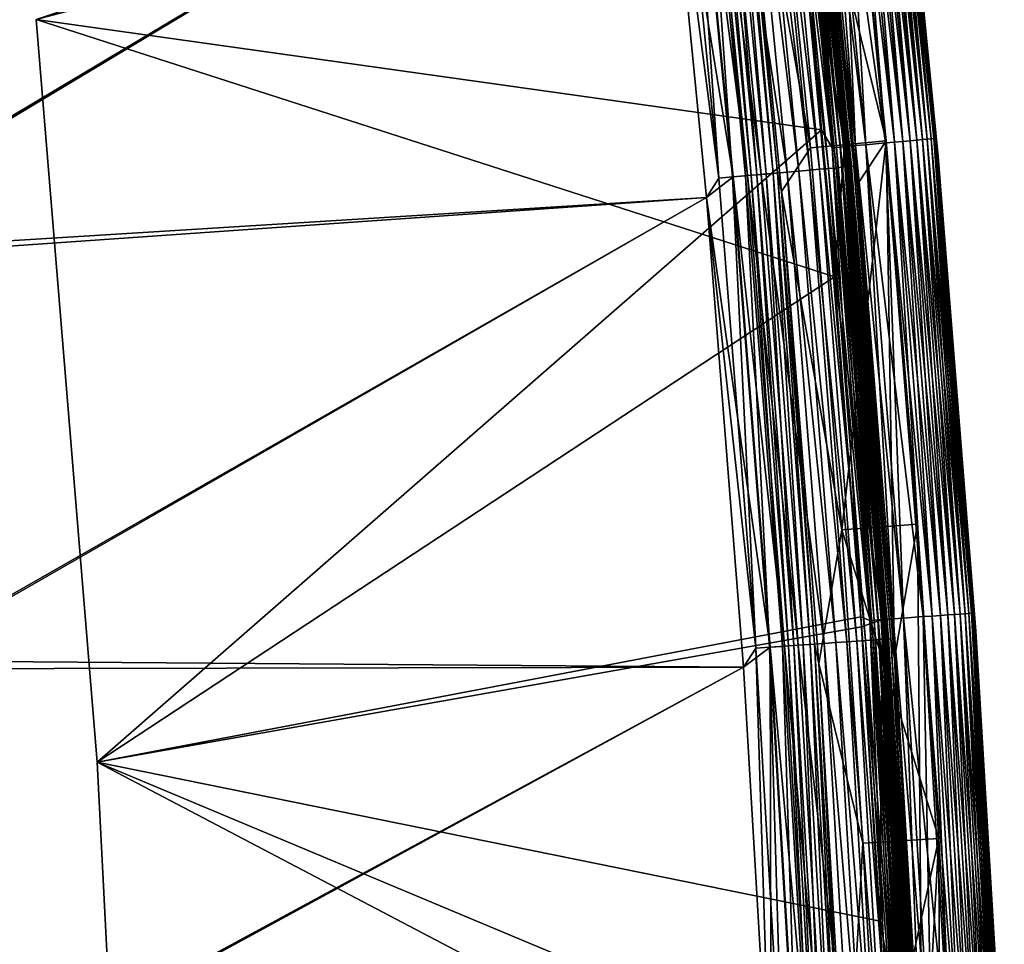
# Model space of a CAD drawing. Header units: metres. Extents: x -1 to 1402, y -1402 to 1.
# Tile 357 of 436: x 1362 to 1401, y -378 to -341. Entities that reach past the tile are written whole.
import ezdxf

# ---------------------------------------------------------------- set-up
doc = ezdxf.new("R2010")
doc.units = ezdxf.units.M

msp = doc.modelspace()

# ---------------------------------------------------------------- linework, layer by layer
at = {"layer": 'None'}
for points in [[(1395.133179, -346.355713, -80.342545), (1393.283325, -327.682281, -80.342545), (1392.869019, -327.7276, -80.193909)], [(1394.71814, -346.393005, -619.806091), (1392.869019, -327.7276, -619.806091), (1393.283325, -327.682281, -619.657471)], [(1395.908325, -346.286102, -80.758751), (1394.057007, -327.597595, -80.758751), (1393.283325, -327.682281, -80.342545)], [(1395.133179, -346.355713, -619.657471), (1393.283325, -327.682281, -619.657471), (1394.057007, -327.597595, -619.241272)], [(1395.908325, -346.286102, -80.758751), (1393.283325, -327.682281, -80.342545), (1395.133179, -346.355713, -80.342545)], [(1394.71814, -346.393005, -619.806091), (1393.283325, -327.682281, -619.657471), (1395.133179, -346.355713, -619.657471)], [(1396.261475, -346.254364, -81.021721), (1394.409424, -327.559021, -81.021721), (1394.057007, -327.597595, -80.758751)], [(1394.057007, -327.597595, -619.241272), (1394.409424, -327.559021, -618.978271), (1395.908325, -346.286102, -619.241272)], [(1396.261475, -346.254364, -81.021721), (1394.057007, -327.597595, -80.758751), (1395.908325, -346.286102, -80.758751)], [(1395.133179, -346.355713, -619.657471), (1394.057007, -327.597595, -619.241272), (1395.908325, -346.286102, -619.241272)], [(1396.587158, -346.225098, -81.318016), (1394.734497, -327.523438, -81.318016), (1394.409424, -327.559021, -81.021721)], [(1394.409424, -327.559021, -618.978271), (1394.734497, -327.523438, -618.682007), (1396.261475, -346.254364, -618.978271)], [(1396.587158, -346.225098, -81.318016), (1394.409424, -327.559021, -81.021721), (1396.261475, -346.254364, -81.021721)], [(1394.409424, -327.559021, -618.978271), (1396.261475, -346.254364, -618.978271), (1395.908325, -346.286102, -619.241272)], [(1396.882324, -346.198608, -81.645058), (1395.029053, -327.491211, -81.645058), (1394.734497, -327.523438, -81.318016)], [(1394.734497, -327.523438, -618.682007), (1395.029053, -327.491211, -618.354919), (1396.587158, -346.225098, -618.682007)], [(1396.882324, -346.198608, -81.645058), (1394.734497, -327.523438, -81.318016), (1396.587158, -346.225098, -81.318016)], [(1394.734497, -327.523438, -618.682007), (1396.587158, -346.225098, -618.682007), (1396.261475, -346.254364, -618.978271)], [(1397.144165, -346.175079, -81.999626), (1395.290527, -327.462616, -81.999626), (1395.029053, -327.491211, -81.645058)], [(1395.029053, -327.491211, -618.354919), (1395.290527, -327.462616, -618.000366), (1396.882324, -346.198608, -618.354919)], [(1397.144165, -346.175079, -81.999626), (1395.029053, -327.491211, -81.645058), (1396.882324, -346.198608, -81.645058)], [(1395.029053, -327.491211, -618.354919), (1396.882324, -346.198608, -618.354919), (1396.587158, -346.225098, -618.682007)], [(1397.370483, -346.154755, -82.378365), (1395.516357, -327.437897, -82.378365), (1395.290527, -327.462616, -81.999626)], [(1397.144165, -346.175079, -618.000366), (1395.290527, -327.462616, -618.000366), (1395.516357, -327.437897, -617.621643)], [(1397.370483, -346.154755, -82.378365), (1395.290527, -327.462616, -81.999626), (1397.144165, -346.175079, -81.999626)], [(1395.290527, -327.462616, -618.000366), (1397.144165, -346.175079, -618.000366), (1396.882324, -346.198608, -618.354919)], [(1397.558716, -346.137848, -82.777924), (1395.704224, -327.417328, -82.777924), (1395.516357, -327.437897, -82.378365)], [(1395.516357, -327.437897, -617.621643), (1395.704224, -327.417328, -617.222046), (1397.370483, -346.154755, -617.621643)], [(1397.558716, -346.137848, -82.777924), (1395.516357, -327.437897, -82.378365), (1397.370483, -346.154755, -82.378365)], [(1397.370483, -346.154755, -617.621643), (1397.144165, -346.175079, -618.000366), (1395.516357, -327.437897, -617.621643)], [(1397.706787, -346.124542, -83.194672), (1395.851929, -327.401154, -83.194672), (1395.704224, -327.417328, -82.777924)], [(1395.704224, -327.417328, -617.222046), (1395.851929, -327.401154, -616.805359), (1397.558716, -346.137848, -617.222046)], [(1397.706787, -346.124542, -83.194672), (1395.704224, -327.417328, -82.777924), (1397.558716, -346.137848, -82.777924)], [(1395.704224, -327.417328, -617.222046), (1397.558716, -346.137848, -617.222046), (1397.370483, -346.154755, -617.621643)], [(1397.813477, -346.11496, -83.623909), (1395.958496, -327.389496, -83.623909), (1395.851929, -327.401154, -83.194672)], [(1397.706787, -346.124542, -616.805359), (1395.851929, -327.401154, -616.805359), (1395.958496, -327.389496, -616.376099)], [(1397.813477, -346.11496, -83.623909), (1395.851929, -327.401154, -83.194672), (1397.706787, -346.124542, -83.194672)], [(1395.851929, -327.401154, -616.805359), (1397.706787, -346.124542, -616.805359), (1397.558716, -346.137848, -617.222046)], [(1397.878174, -346.109161, -84.060677), (1396.023071, -327.382446, -84.060677), (1395.958496, -327.389496, -83.623909)], [(1395.958496, -327.389496, -616.376099), (1396.023071, -327.382446, -615.939331), (1397.813477, -346.11496, -616.376099)], [(1397.878174, -346.109161, -84.060677), (1395.958496, -327.389496, -83.623909), (1397.813477, -346.11496, -83.623909)], [(1397.813477, -346.11496, -616.376099), (1397.706787, -346.124542, -616.805359), (1395.958496, -327.389496, -616.376099)], [(1396.140747, -328.091644, -84.5), (1396.023071, -327.382446, -84.060677), (1397.878174, -346.109161, -84.060677)], [(1396.023071, -327.382446, -615.939331), (1397.878174, -346.109161, -615.939331), (1397.813477, -346.11496, -616.376099)], [(1396.023071, -327.382446, -615.939331), (1396.140747, -328.091644, -615.5), (1397.878174, -346.109161, -615.939331)], [(1392.123901, -327.809174, -83.66861), (1393.799194, -346.475555, -83.576118), (1391.951904, -327.827972, -83.576118)], [(1392.123901, -327.809174, -616.33136), (1391.951904, -327.827972, -616.423889), (1393.971436, -346.460083, -616.33136)], [(1393.799194, -346.475555, -83.576118), (1393.379517, -345.764252, -83.5), (1391.951904, -327.827972, -83.576118)], [(1393.379517, -345.764252, -83.5), (1391.982544, -331.523071, -83.5), (1391.951904, -327.827972, -83.576118)], [(1391.951904, -327.827972, -616.423889), (1393.799194, -346.475555, -616.423889), (1393.971436, -346.460083, -616.33136)], [(1391.951904, -327.827972, -616.423889), (1391.982544, -331.523071, -616.5), (1393.799194, -346.475555, -616.423889)], [(1392.274414, -327.792694, -83.792892), (1393.971436, -346.460083, -83.66861), (1392.123901, -327.809174, -83.66861)], [(1394.122314, -346.446533, -616.207092), (1392.274414, -327.792694, -616.207092), (1392.123901, -327.809174, -616.33136)], [(1392.123901, -327.809174, -83.66861), (1393.971436, -346.460083, -83.66861), (1393.799194, -346.475555, -83.576118)], [(1393.971436, -346.460083, -616.33136), (1394.122314, -346.446533, -616.207092), (1392.123901, -327.809174, -616.33136)], [(1394.290649, -346.431396, -80.086723), (1392.442383, -327.774292, -80.086723), (1392.188232, -333.489655, -80)], [(1394.290649, -346.431396, -619.913269), (1392.188232, -333.489655, -620), (1392.442383, -327.774292, -619.913269)], [(1392.397949, -327.779175, -83.944359), (1394.122314, -346.446533, -83.792892), (1392.274414, -327.792694, -83.792892)], [(1394.246094, -346.435394, -616.055664), (1392.397949, -327.779175, -616.055664), (1392.274414, -327.792694, -616.207092)], [(1392.274414, -327.792694, -83.792892), (1394.122314, -346.446533, -83.792892), (1393.971436, -346.460083, -83.66861)], [(1394.122314, -346.446533, -616.207092), (1394.246094, -346.435394, -616.055664), (1392.274414, -327.792694, -616.207092)], [(1392.397949, -327.779175, -83.944359), (1392.489868, -327.769104, -84.117317), (1394.246094, -346.435394, -83.944359)], [(1392.489868, -327.769104, -615.88269), (1392.397949, -327.779175, -616.055664), (1394.338257, -346.427124, -615.88269)], [(1392.397949, -327.779175, -83.944359), (1394.246094, -346.435394, -83.944359), (1394.122314, -346.446533, -83.792892)], [(1392.397949, -327.779175, -616.055664), (1394.246094, -346.435394, -616.055664), (1394.338257, -346.427124, -615.88269)], [(1394.71814, -346.393005, -80.193909), (1392.869019, -327.7276, -80.193909), (1392.442383, -327.774292, -80.086723)], [(1392.869019, -327.7276, -619.806091), (1394.290649, -346.431396, -619.913269), (1392.442383, -327.774292, -619.913269)], [(1394.71814, -346.393005, -80.193909), (1392.442383, -327.774292, -80.086723), (1394.290649, -346.431396, -80.086723)], [(1392.489868, -327.769104, -84.117317), (1392.546387, -327.762909, -84.305313), (1394.338257, -346.427124, -84.117317)], [(1394.394775, -346.422028, -615.694702), (1392.546387, -327.762909, -615.694702), (1392.489868, -327.769104, -615.88269)], [(1392.489868, -327.769104, -84.117317), (1394.338257, -346.427124, -84.117317), (1394.246094, -346.435394, -83.944359)], [(1394.338257, -346.427124, -615.88269), (1394.394775, -346.422028, -615.694702), (1392.489868, -327.769104, -615.88269)], [(1392.546387, -327.762909, -84.305313), (1392.661255, -328.469849, -84.5), (1394.394775, -346.422028, -84.305313)], [(1392.546387, -327.762909, -84.305313), (1394.394775, -346.422028, -84.305313), (1394.338257, -346.427124, -84.117317)], [(1394.394775, -346.422028, -615.694702), (1392.661255, -328.469849, -615.5), (1392.546387, -327.762909, -615.694702)], [(1395.133179, -346.355713, -80.342545), (1392.869019, -327.7276, -80.193909), (1394.71814, -346.393005, -80.193909)], [(1394.290649, -346.431396, -619.913269), (1392.869019, -327.7276, -619.806091), (1394.71814, -346.393005, -619.806091)], [(1392.661255, -328.469849, -84.5), (1394.506714, -347.136078, -84.5), (1394.394775, -346.422028, -84.305313)], [(1394.506714, -347.136078, -84.5), (1392.661255, -328.469849, -84.5), (1394.506714, -347.136078, -615.5)], [(1394.506714, -347.136078, -615.5), (1392.661255, -328.469849, -84.5), (1392.661255, -328.469849, -615.5)], [(1394.506714, -347.136078, -615.5), (1392.661255, -328.469849, -615.5), (1394.394775, -346.422028, -615.694702)], [(1397.99292, -346.825562, -84.5), (1396.140747, -328.091644, -84.5), (1397.878174, -346.109161, -84.060677)], [(1397.99292, -346.825562, -615.5), (1396.140747, -328.091644, -615.5), (1397.99292, -346.825562, -84.5)], [(1397.99292, -346.825562, -84.5), (1396.140747, -328.091644, -615.5), (1396.140747, -328.091644, -84.5)], [(1396.140747, -328.091644, -615.5), (1397.99292, -346.825562, -615.5), (1397.878174, -346.109161, -615.939331)], [(1393.379517, -345.764252, -83.5), (1362.331787, -341.401398, -83.5), (1391.982544, -331.523071, -83.5)], [(1393.379517, -345.764252, -616.5), (1391.982544, -331.523071, -616.5), (1362.331787, -341.401398, -616.5)], [(1391.982544, -331.523071, -616.5), (1393.379517, -345.764252, -616.5), (1393.799194, -346.475555, -616.423889)], [(1393.88916, -351.585236, -80), (1392.188232, -333.489655, -80), (1362.331787, -341.401398, -80)], [(1393.88916, -351.585236, -620), (1362.331787, -341.401398, -620), (1392.188232, -333.489655, -620)], [(1394.290649, -346.431396, -80.086723), (1392.188232, -333.489655, -80), (1393.88916, -351.585236, -80)], [(1393.88916, -351.585236, -620), (1392.188232, -333.489655, -620), (1394.290649, -346.431396, -619.913269)], [(1364.752319, -370.769073, -83.5), (1362.331787, -341.401398, -83.5), (1393.379517, -345.764252, -83.5)], [(1393.88916, -351.585236, -80), (1362.331787, -341.401398, -80), (1364.752319, -370.769073, -80)], [(1364.752319, -370.769073, -620), (1362.331787, -341.401398, -620), (1393.88916, -351.585236, -620)], [(1364.752319, -370.769073, -616.5), (1393.379517, -345.764252, -616.5), (1362.331787, -341.401398, -616.5)], [(1362.331787, -341.401398, -83.5), (1364.752319, -370.769073, -83.5), (1362.331787, -341.401398, -80)], [(1364.752319, -370.769073, -83.5), (1364.752319, -370.769073, -80), (1362.331787, -341.401398, -80)], [(1362.331787, -341.401398, -620), (1364.752319, -370.769073, -620), (1362.331787, -341.401398, -616.5)], [(1364.752319, -370.769073, -620), (1364.752319, -370.769073, -616.5), (1362.331787, -341.401398, -616.5)], [(1394.930054, -365.021973, -83.5), (1364.752319, -370.769073, -83.5), (1393.379517, -345.764252, -83.5)], [(1364.752319, -370.769073, -616.5), (1394.930054, -365.021973, -616.5), (1393.379517, -345.764252, -616.5)], [(1394.930054, -365.021973, -83.5), (1393.379517, -345.764252, -83.5), (1393.799194, -346.475555, -83.576118)], [(1393.799194, -346.475555, -616.423889), (1393.379517, -345.764252, -616.5), (1395.285034, -365.162109, -616.423889)], [(1393.379517, -345.764252, -616.5), (1394.930054, -365.021973, -616.5), (1395.285034, -365.162109, -616.423889)], [(1396.621094, -365.068237, -80.342545), (1395.133179, -346.355713, -80.342545), (1394.71814, -346.393005, -80.193909)], [(1396.205444, -365.097443, -619.806091), (1394.71814, -346.393005, -619.806091), (1395.133179, -346.355713, -619.657471)], [(1397.397461, -365.013672, -80.758751), (1395.908325, -346.286102, -80.758751), (1395.133179, -346.355713, -80.342545)], [(1396.621094, -365.068237, -619.657471), (1395.133179, -346.355713, -619.657471), (1395.908325, -346.286102, -619.241272)], [(1397.397461, -365.013672, -80.758751), (1395.133179, -346.355713, -80.342545), (1396.621094, -365.068237, -80.342545)], [(1396.205444, -365.097443, -619.806091), (1395.133179, -346.355713, -619.657471), (1396.621094, -365.068237, -619.657471)], [(1397.751221, -364.988831, -81.021721), (1396.261475, -346.254364, -81.021721), (1395.908325, -346.286102, -80.758751)], [(1395.908325, -346.286102, -619.241272), (1396.261475, -346.254364, -618.978271), (1397.397461, -365.013672, -619.241272)], [(1397.751221, -364.988831, -81.021721), (1395.908325, -346.286102, -80.758751), (1397.397461, -365.013672, -80.758751)], [(1396.621094, -365.068237, -619.657471), (1395.908325, -346.286102, -619.241272), (1397.397461, -365.013672, -619.241272)], [(1398.077393, -364.965881, -81.318016), (1396.587158, -346.225098, -81.318016), (1396.261475, -346.254364, -81.021721)], [(1396.261475, -346.254364, -618.978271), (1396.587158, -346.225098, -618.682007), (1397.751221, -364.988831, -618.978271)], [(1398.077393, -364.965881, -81.318016), (1396.261475, -346.254364, -81.021721), (1397.751221, -364.988831, -81.021721)], [(1396.261475, -346.254364, -618.978271), (1397.751221, -364.988831, -618.978271), (1397.397461, -365.013672, -619.241272)], [(1398.372925, -364.945129, -81.645058), (1396.882324, -346.198608, -81.645058), (1396.587158, -346.225098, -81.318016)], [(1396.587158, -346.225098, -618.682007), (1396.882324, -346.198608, -618.354919), (1398.077393, -364.965881, -618.682007)], [(1398.372925, -364.945129, -81.645058), (1396.587158, -346.225098, -81.318016), (1398.077393, -364.965881, -81.318016)], [(1396.587158, -346.225098, -618.682007), (1398.077393, -364.965881, -618.682007), (1397.751221, -364.988831, -618.978271)], [(1398.635254, -364.926697, -81.999626), (1397.144165, -346.175079, -81.999626), (1396.882324, -346.198608, -81.645058)], [(1396.882324, -346.198608, -618.354919), (1397.144165, -346.175079, -618.000366), (1398.372925, -364.945129, -618.354919)], [(1398.635254, -364.926697, -81.999626), (1396.882324, -346.198608, -81.645058), (1398.372925, -364.945129, -81.645058)], [(1396.882324, -346.198608, -618.354919), (1398.372925, -364.945129, -618.354919), (1398.077393, -364.965881, -618.682007)], [(1398.861938, -364.910767, -82.378365), (1397.370483, -346.154755, -82.378365), (1397.144165, -346.175079, -81.999626)], [(1398.635254, -364.926697, -618.000366), (1397.144165, -346.175079, -618.000366), (1397.370483, -346.154755, -617.621643)], [(1398.861938, -364.910767, -82.378365), (1397.144165, -346.175079, -81.999626), (1398.635254, -364.926697, -81.999626)], [(1397.144165, -346.175079, -618.000366), (1398.635254, -364.926697, -618.000366), (1398.372925, -364.945129, -618.354919)], [(1399.050415, -364.897522, -82.777924), (1397.558716, -346.137848, -82.777924), (1397.370483, -346.154755, -82.378365)], [(1397.370483, -346.154755, -617.621643), (1397.558716, -346.137848, -617.222046), (1398.861938, -364.910767, -617.621643)], [(1399.050415, -364.897522, -82.777924), (1397.370483, -346.154755, -82.378365), (1398.861938, -364.910767, -82.378365)], [(1398.861938, -364.910767, -617.621643), (1398.635254, -364.926697, -618.000366), (1397.370483, -346.154755, -617.621643)], [(1399.19873, -364.887085, -83.194672), (1397.706787, -346.124542, -83.194672), (1397.558716, -346.137848, -82.777924)], [(1397.558716, -346.137848, -617.222046), (1397.706787, -346.124542, -616.805359), (1399.050415, -364.897522, -617.222046)], [(1399.19873, -364.887085, -83.194672), (1397.558716, -346.137848, -82.777924), (1399.050415, -364.897522, -82.777924)], [(1397.558716, -346.137848, -617.222046), (1399.050415, -364.897522, -617.222046), (1398.861938, -364.910767, -617.621643)], [(1399.305664, -364.879578, -83.623909), (1397.813477, -346.11496, -83.623909), (1397.706787, -346.124542, -83.194672)], [(1399.19873, -364.887085, -616.805359), (1397.706787, -346.124542, -616.805359), (1397.813477, -346.11496, -616.376099)], [(1399.305664, -364.879578, -83.623909), (1397.706787, -346.124542, -83.194672), (1399.19873, -364.887085, -83.194672)], [(1397.706787, -346.124542, -616.805359), (1399.19873, -364.887085, -616.805359), (1399.050415, -364.897522, -617.222046)], [(1399.370361, -364.875031, -84.060677), (1397.878174, -346.109161, -84.060677), (1397.813477, -346.11496, -83.623909)], [(1397.813477, -346.11496, -616.376099), (1397.878174, -346.109161, -615.939331), (1399.305664, -364.879578, -616.376099)], [(1399.370361, -364.875031, -84.060677), (1397.813477, -346.11496, -83.623909), (1399.305664, -364.879578, -83.623909)], [(1399.305664, -364.879578, -616.376099), (1399.19873, -364.887085, -616.805359), (1397.813477, -346.11496, -616.376099)], [(1397.99292, -346.825562, -84.5), (1397.878174, -346.109161, -84.060677), (1399.370361, -364.875031, -84.060677)], [(1397.878174, -346.109161, -615.939331), (1399.370361, -364.875031, -615.939331), (1399.305664, -364.879578, -616.376099)], [(1397.878174, -346.109161, -615.939331), (1397.99292, -346.825562, -615.5), (1399.370361, -364.875031, -615.939331)], [(1393.971436, -346.460083, -83.66861), (1395.285034, -365.162109, -83.576118), (1393.799194, -346.475555, -83.576118)], [(1393.971436, -346.460083, -616.33136), (1393.799194, -346.475555, -616.423889), (1395.457642, -365.149994, -616.33136)], [(1395.285034, -365.162109, -83.576118), (1394.930054, -365.021973, -83.5), (1393.799194, -346.475555, -83.576118)], [(1393.799194, -346.475555, -616.423889), (1395.285034, -365.162109, -616.423889), (1395.457642, -365.149994, -616.33136)], [(1395.777222, -365.127533, -80.086723), (1394.290649, -346.431396, -80.086723), (1393.88916, -351.585236, -80)], [(1395.777222, -365.127533, -619.913269), (1393.88916, -351.585236, -620), (1394.290649, -346.431396, -619.913269)], [(1394.122314, -346.446533, -83.792892), (1395.457642, -365.149994, -83.66861), (1393.971436, -346.460083, -83.66861)], [(1395.608765, -365.139374, -616.207092), (1394.122314, -346.446533, -616.207092), (1393.971436, -346.460083, -616.33136)], [(1393.971436, -346.460083, -83.66861), (1395.457642, -365.149994, -83.66861), (1395.285034, -365.162109, -83.576118)], [(1395.457642, -365.149994, -616.33136), (1395.608765, -365.139374, -616.207092), (1393.971436, -346.460083, -616.33136)], [(1394.246094, -346.435394, -83.944359), (1395.608765, -365.139374, -83.792892), (1394.122314, -346.446533, -83.792892)], [(1395.732666, -365.130646, -616.055664), (1394.246094, -346.435394, -616.055664), (1394.122314, -346.446533, -616.207092)], [(1394.122314, -346.446533, -83.792892), (1395.608765, -365.139374, -83.792892), (1395.457642, -365.149994, -83.66861)], [(1395.608765, -365.139374, -616.207092), (1395.732666, -365.130646, -616.055664), (1394.122314, -346.446533, -616.207092)], [(1394.246094, -346.435394, -83.944359), (1394.338257, -346.427124, -84.117317), (1395.732666, -365.130646, -83.944359)], [(1394.338257, -346.427124, -615.88269), (1394.246094, -346.435394, -616.055664), (1395.824951, -365.124176, -615.88269)], [(1394.246094, -346.435394, -83.944359), (1395.732666, -365.130646, -83.944359), (1395.608765, -365.139374, -83.792892)], [(1394.246094, -346.435394, -616.055664), (1395.732666, -365.130646, -616.055664), (1395.824951, -365.124176, -615.88269)], [(1396.205444, -365.097443, -80.193909), (1394.71814, -346.393005, -80.193909), (1394.290649, -346.431396, -80.086723)], [(1395.777222, -365.127533, -619.913269), (1394.290649, -346.431396, -619.913269), (1394.71814, -346.393005, -619.806091)], [(1396.205444, -365.097443, -80.193909), (1394.290649, -346.431396, -80.086723), (1395.777222, -365.127533, -80.086723)], [(1394.338257, -346.427124, -84.117317), (1394.394775, -346.422028, -84.305313), (1395.824951, -365.124176, -84.117317)], [(1395.881592, -365.120178, -615.694702), (1394.394775, -346.422028, -615.694702), (1394.338257, -346.427124, -615.88269)], [(1394.338257, -346.427124, -84.117317), (1395.824951, -365.124176, -84.117317), (1395.732666, -365.130646, -83.944359)], [(1395.824951, -365.124176, -615.88269), (1395.881592, -365.120178, -615.694702), (1394.338257, -346.427124, -615.88269)], [(1394.394775, -346.422028, -84.305313), (1394.506714, -347.136078, -84.5), (1395.881592, -365.120178, -84.305313)], [(1394.394775, -346.422028, -84.305313), (1395.881592, -365.120178, -84.305313), (1395.824951, -365.124176, -84.117317)], [(1395.881592, -365.120178, -615.694702), (1394.506714, -347.136078, -615.5), (1394.394775, -346.422028, -615.694702)], [(1396.621094, -365.068237, -80.342545), (1394.71814, -346.393005, -80.193909), (1396.205444, -365.097443, -80.193909)], [(1395.777222, -365.127533, -619.913269), (1394.71814, -346.393005, -619.806091), (1396.205444, -365.097443, -619.806091)], [(1394.506714, -347.136078, -84.5), (1395.98938, -365.834625, -84.5), (1395.881592, -365.120178, -84.305313)], [(1395.98938, -365.834625, -84.5), (1394.506714, -347.136078, -84.5), (1395.98938, -365.834625, -615.5)], [(1395.98938, -365.834625, -615.5), (1394.506714, -347.136078, -84.5), (1394.506714, -347.136078, -615.5)], [(1395.98938, -365.834625, -615.5), (1394.506714, -347.136078, -615.5), (1395.881592, -365.120178, -615.694702)], [(1399.480957, -365.591888, -84.5), (1397.99292, -346.825562, -84.5), (1399.370361, -364.875031, -84.060677)], [(1399.480957, -365.591888, -615.5), (1397.99292, -346.825562, -615.5), (1399.480957, -365.591888, -84.5)], [(1399.480957, -365.591888, -84.5), (1397.99292, -346.825562, -615.5), (1397.99292, -346.825562, -84.5)], [(1397.99292, -346.825562, -615.5), (1399.480957, -365.591888, -615.5), (1399.370361, -364.875031, -615.939331)], [(1394.95752, -365.413452, -80), (1393.88916, -351.585236, -80), (1364.752319, -370.769073, -80)], [(1394.95752, -365.413452, -620), (1364.752319, -370.769073, -620), (1393.88916, -351.585236, -620)], [(1395.777222, -365.127533, -80.086723), (1393.88916, -351.585236, -80), (1394.95752, -365.413452, -80)], [(1395.777222, -365.127533, -619.913269), (1394.95752, -365.413452, -620), (1393.88916, -351.585236, -620)], [(1364.752319, -370.769073, -83.5), (1394.930054, -365.021973, -83.5), (1396.073364, -383.88739, -83.5)], [(1396.073364, -383.88739, -616.5), (1394.930054, -365.021973, -616.5), (1364.752319, -370.769073, -616.5)], [(1396.073364, -383.88739, -83.5), (1394.930054, -365.021973, -83.5), (1395.285034, -365.162109, -83.576118)], [(1395.285034, -365.162109, -616.423889), (1394.930054, -365.021973, -616.5), (1396.409424, -383.879913, -616.423889)], [(1394.930054, -365.021973, -616.5), (1396.073364, -383.88739, -616.5), (1396.409424, -383.879913, -616.423889)], [(1398.524292, -383.772552, -80.758751), (1397.397461, -365.013672, -80.758751), (1396.621094, -365.068237, -80.342545)], [(1397.74707, -383.812012, -619.657471), (1396.621094, -365.068237, -619.657471), (1397.397461, -365.013672, -619.241272)], [(1398.878418, -383.754578, -81.021721), (1397.751221, -364.988831, -81.021721), (1397.397461, -365.013672, -80.758751)], [(1397.397461, -365.013672, -619.241272), (1397.751221, -364.988831, -618.978271), (1398.524292, -383.772552, -619.241272)], [(1398.878418, -383.754578, -81.021721), (1397.397461, -365.013672, -80.758751), (1398.524292, -383.772552, -80.758751)], [(1397.74707, -383.812012, -619.657471), (1397.397461, -365.013672, -619.241272), (1398.524292, -383.772552, -619.241272)], [(1399.204956, -383.738007, -81.318016), (1398.077393, -364.965881, -81.318016), (1397.751221, -364.988831, -81.021721)], [(1397.751221, -364.988831, -618.978271), (1398.077393, -364.965881, -618.682007), (1398.878418, -383.754578, -618.978271)], [(1399.204956, -383.738007, -81.318016), (1397.751221, -364.988831, -81.021721), (1398.878418, -383.754578, -81.021721)], [(1397.751221, -364.988831, -618.978271), (1398.878418, -383.754578, -618.978271), (1398.524292, -383.772552, -619.241272)], [(1399.500854, -383.722992, -81.645058), (1398.372925, -364.945129, -81.645058), (1398.077393, -364.965881, -81.318016)], [(1398.077393, -364.965881, -618.682007), (1398.372925, -364.945129, -618.354919), (1399.204956, -383.738007, -618.682007)], [(1399.500854, -383.722992, -81.645058), (1398.077393, -364.965881, -81.318016), (1399.204956, -383.738007, -81.318016)], [(1398.077393, -364.965881, -618.682007), (1399.204956, -383.738007, -618.682007), (1398.878418, -383.754578, -618.978271)], [(1399.76355, -383.709656, -81.999626), (1398.635254, -364.926697, -81.999626), (1398.372925, -364.945129, -81.645058)], [(1398.372925, -364.945129, -618.354919), (1398.635254, -364.926697, -618.000366), (1399.500854, -383.722992, -618.354919)], [(1399.76355, -383.709656, -81.999626), (1398.372925, -364.945129, -81.645058), (1399.500854, -383.722992, -81.645058)], [(1398.372925, -364.945129, -618.354919), (1399.500854, -383.722992, -618.354919), (1399.204956, -383.738007, -618.682007)], [(1399.990479, -383.69812, -82.378365), (1398.861938, -364.910767, -82.378365), (1398.635254, -364.926697, -81.999626)], [(1399.76355, -383.709656, -618.000366), (1398.635254, -364.926697, -618.000366), (1398.861938, -364.910767, -617.621643)], [(1399.990479, -383.69812, -82.378365), (1398.635254, -364.926697, -81.999626), (1399.76355, -383.709656, -81.999626)], [(1398.635254, -364.926697, -618.000366), (1399.76355, -383.709656, -618.000366), (1399.500854, -383.722992, -618.354919)], [(1400.179199, -383.688538, -82.777924), (1399.050415, -364.897522, -82.777924), (1398.861938, -364.910767, -82.378365)], [(1398.861938, -364.910767, -617.621643), (1399.050415, -364.897522, -617.222046), (1399.990479, -383.69812, -617.621643)], [(1400.179199, -383.688538, -82.777924), (1398.861938, -364.910767, -82.378365), (1399.990479, -383.69812, -82.378365)], [(1399.990479, -383.69812, -617.621643), (1399.76355, -383.709656, -618.000366), (1398.861938, -364.910767, -617.621643)], [(1400.327637, -383.681, -83.194672), (1399.19873, -364.887085, -83.194672), (1399.050415, -364.897522, -82.777924)], [(1399.050415, -364.897522, -617.222046), (1399.19873, -364.887085, -616.805359), (1400.179199, -383.688538, -617.222046)], [(1400.327637, -383.681, -83.194672), (1399.050415, -364.897522, -82.777924), (1400.179199, -383.688538, -82.777924)], [(1399.050415, -364.897522, -617.222046), (1400.179199, -383.688538, -617.222046), (1399.990479, -383.69812, -617.621643)], [(1400.434692, -383.675568, -83.623909), (1399.305664, -364.879578, -83.623909), (1399.19873, -364.887085, -83.194672)], [(1400.327637, -383.681, -616.805359), (1399.19873, -364.887085, -616.805359), (1399.305664, -364.879578, -616.376099)], [(1400.434692, -383.675568, -83.623909), (1399.19873, -364.887085, -83.194672), (1400.327637, -383.681, -83.194672)], [(1399.19873, -364.887085, -616.805359), (1400.327637, -383.681, -616.805359), (1400.179199, -383.688538, -617.222046)], [(1400.499512, -383.672302, -84.060677), (1399.370361, -364.875031, -84.060677), (1399.305664, -364.879578, -83.623909)], [(1399.305664, -364.879578, -616.376099), (1399.370361, -364.875031, -615.939331), (1400.434692, -383.675568, -616.376099)], [(1400.499512, -383.672302, -84.060677), (1399.305664, -364.879578, -83.623909), (1400.434692, -383.675568, -83.623909)], [(1400.434692, -383.675568, -616.376099), (1400.327637, -383.681, -616.805359), (1399.305664, -364.879578, -616.376099)], [(1399.480957, -365.591888, -84.5), (1399.370361, -364.875031, -84.060677), (1400.499512, -383.672302, -84.060677)], [(1399.370361, -364.875031, -615.939331), (1400.499512, -383.672302, -615.939331), (1400.434692, -383.675568, -616.376099)], [(1399.370361, -364.875031, -615.939331), (1399.480957, -365.591888, -615.5), (1400.499512, -383.672302, -615.939331)], [(1364.752319, -370.769073, -80), (1395.702271, -377.056458, -80), (1394.95752, -365.413452, -80)], [(1364.752319, -370.769073, -620), (1394.95752, -365.413452, -620), (1395.702271, -377.056458, -620)], [(1395.702271, -377.056458, -80), (1395.777222, -365.127533, -80.086723), (1394.95752, -365.413452, -80)], [(1395.702271, -377.056458, -620), (1394.95752, -365.413452, -620), (1395.777222, -365.127533, -619.913269)], [(1395.457642, -365.149994, -83.66861), (1396.409424, -383.879913, -83.576118), (1395.285034, -365.162109, -83.576118)], [(1395.457642, -365.149994, -616.33136), (1395.285034, -365.162109, -616.423889), (1396.582153, -383.871155, -616.33136)], [(1396.409424, -383.879913, -83.576118), (1396.073364, -383.88739, -83.5), (1395.285034, -365.162109, -83.576118)], [(1395.285034, -365.162109, -616.423889), (1396.409424, -383.879913, -616.423889), (1396.582153, -383.871155, -616.33136)], [(1395.608765, -365.139374, -83.792892), (1396.582153, -383.871155, -83.66861), (1395.457642, -365.149994, -83.66861)], [(1396.733398, -383.863464, -616.207092), (1395.608765, -365.139374, -616.207092), (1395.457642, -365.149994, -616.33136)], [(1395.457642, -365.149994, -83.66861), (1396.582153, -383.871155, -83.66861), (1396.409424, -383.879913, -83.576118)], [(1396.582153, -383.871155, -616.33136), (1396.733398, -383.863464, -616.207092), (1395.457642, -365.149994, -616.33136)], [(1395.732666, -365.130646, -83.944359), (1396.733398, -383.863464, -83.792892), (1395.608765, -365.139374, -83.792892)], [(1396.857544, -383.857178, -616.055664), (1395.732666, -365.130646, -616.055664), (1395.608765, -365.139374, -616.207092)], [(1395.608765, -365.139374, -83.792892), (1396.733398, -383.863464, -83.792892), (1396.582153, -383.871155, -83.66861)], [(1396.733398, -383.863464, -616.207092), (1396.857544, -383.857178, -616.055664), (1395.608765, -365.139374, -616.207092)], [(1396.902222, -383.854919, -80.086723), (1395.777222, -365.127533, -80.086723), (1395.702271, -377.056458, -80)], [(1396.902222, -383.854919, -619.913269), (1395.702271, -377.056458, -620), (1395.777222, -365.127533, -619.913269)], [(1395.732666, -365.130646, -83.944359), (1395.824951, -365.124176, -84.117317), (1396.857544, -383.857178, -83.944359)], [(1395.824951, -365.124176, -615.88269), (1395.732666, -365.130646, -616.055664), (1396.949951, -383.852478, -615.88269)], [(1395.732666, -365.130646, -83.944359), (1396.857544, -383.857178, -83.944359), (1396.733398, -383.863464, -83.792892)], [(1395.732666, -365.130646, -616.055664), (1396.857544, -383.857178, -616.055664), (1396.949951, -383.852478, -615.88269)], [(1397.330811, -383.83316, -80.193909), (1396.205444, -365.097443, -80.193909), (1395.777222, -365.127533, -80.086723)], [(1396.902222, -383.854919, -619.913269), (1395.777222, -365.127533, -619.913269), (1396.205444, -365.097443, -619.806091)], [(1397.330811, -383.83316, -80.193909), (1395.777222, -365.127533, -80.086723), (1396.902222, -383.854919, -80.086723)], [(1395.824951, -365.124176, -84.117317), (1395.881592, -365.120178, -84.305313), (1396.949951, -383.852478, -84.117317)], [(1397.006714, -383.849609, -615.694702), (1395.881592, -365.120178, -615.694702), (1395.824951, -365.124176, -615.88269)], [(1395.824951, -365.124176, -84.117317), (1396.949951, -383.852478, -84.117317), (1396.857544, -383.857178, -83.944359)], [(1396.949951, -383.852478, -615.88269), (1397.006714, -383.849609, -615.694702), (1395.824951, -365.124176, -615.88269)], [(1395.881592, -365.120178, -84.305313), (1395.98938, -365.834625, -84.5), (1397.006714, -383.849609, -84.305313)], [(1395.881592, -365.120178, -84.305313), (1397.006714, -383.849609, -84.305313), (1396.949951, -383.852478, -84.117317)], [(1397.006714, -383.849609, -615.694702), (1395.98938, -365.834625, -615.5), (1395.881592, -365.120178, -615.694702)], [(1397.74707, -383.812012, -80.342545), (1396.621094, -365.068237, -80.342545), (1396.205444, -365.097443, -80.193909)], [(1397.330811, -383.83316, -619.806091), (1396.205444, -365.097443, -619.806091), (1396.621094, -365.068237, -619.657471)], [(1397.74707, -383.812012, -80.342545), (1396.205444, -365.097443, -80.193909), (1397.330811, -383.83316, -80.193909)], [(1396.902222, -383.854919, -619.913269), (1396.205444, -365.097443, -619.806091), (1397.330811, -383.83316, -619.806091)], [(1398.524292, -383.772552, -80.758751), (1396.621094, -365.068237, -80.342545), (1397.74707, -383.812012, -80.342545)], [(1397.330811, -383.83316, -619.806091), (1396.621094, -365.068237, -619.657471), (1397.74707, -383.812012, -619.657471)], [(1395.98938, -365.834625, -84.5), (1397.108521, -384.558472, -84.5), (1397.006714, -383.849609, -84.305313)], [(1397.108521, -384.558472, -84.5), (1395.98938, -365.834625, -615.5), (1397.108521, -384.558472, -615.5)], [(1397.108521, -384.558472, -84.5), (1395.98938, -365.834625, -84.5), (1395.98938, -365.834625, -615.5)], [(1397.108521, -384.558472, -615.5), (1395.98938, -365.834625, -615.5), (1397.006714, -383.849609, -615.694702)], [(1400.604126, -384.383606, -84.5), (1399.480957, -365.591888, -84.5), (1400.499512, -383.672302, -84.060677)], [(1400.604126, -384.383606, -615.5), (1399.480957, -365.591888, -84.5), (1400.604126, -384.383606, -84.5)], [(1400.604126, -384.383606, -615.5), (1399.480957, -365.591888, -615.5), (1399.480957, -365.591888, -84.5)], [(1399.480957, -365.591888, -615.5), (1400.604126, -384.383606, -615.5), (1400.499512, -383.672302, -615.939331)], [(1366.245239, -400.198517, -83.5), (1364.752319, -370.769073, -83.5), (1396.073364, -383.88739, -83.5)], [(1366.245239, -400.198517, -80), (1396.240967, -387.308746, -80), (1364.752319, -370.769073, -80)], [(1396.240967, -387.308746, -80), (1395.702271, -377.056458, -80), (1364.752319, -370.769073, -80)], [(1366.245239, -400.198517, -620), (1364.752319, -370.769073, -620), (1396.240967, -387.308746, -620)], [(1396.240967, -387.308746, -620), (1364.752319, -370.769073, -620), (1395.702271, -377.056458, -620)], [(1366.245239, -400.198517, -616.5), (1396.073364, -383.88739, -616.5), (1364.752319, -370.769073, -616.5)], [(1364.752319, -370.769073, -83.5), (1366.245239, -400.198517, -83.5), (1364.752319, -370.769073, -80)], [(1366.245239, -400.198517, -83.5), (1366.245239, -400.198517, -80), (1364.752319, -370.769073, -80)], [(1364.752319, -370.769073, -620), (1366.245239, -400.198517, -620), (1364.752319, -370.769073, -616.5)], [(1366.245239, -400.198517, -620), (1366.245239, -400.198517, -616.5), (1364.752319, -370.769073, -616.5)], [(1396.240967, -387.308746, -80), (1396.902222, -383.854919, -80.086723), (1395.702271, -377.056458, -80)], [(1396.240967, -387.308746, -620), (1395.702271, -377.056458, -620), (1396.902222, -383.854919, -619.913269)]]:
    msp.add_3dface(points, dxfattribs=at)
at = {"layer": 'None0'}
for points in [[(1395.929565, -346.205963, -80), (1390.794189, -325.226013, -80.052361), (1393.775024, -324.891571, -80)], [(1392.950195, -329.248413, -5.865956), (1394.790161, -347.943695, -5.865956), (1393.775024, -324.891571, -80)], [(1393.775024, -324.891571, -80), (1394.790161, -347.943695, -5.865956), (1395.929565, -346.205963, -80)], [(1390.794189, -325.226013, -80.052361), (1392.942017, -346.474426, -80.052361), (1389.967896, -329.570038, -5.918313)], [(1395.929565, -346.205963, -80), (1392.942017, -346.474426, -80.052361), (1390.794189, -325.226013, -80.052361)], [(1392.016846, -347.439026, -0.985015), (1390.19043, -328.843536, -0.985015), (1389.172363, -328.954071, -0.444534)], [(1392.482544, -347.397583, -1.326719), (1390.655273, -328.79306, -1.326719), (1390.19043, -328.843536, -0.985015)], [(1392.482544, -347.397583, -1.326719), (1390.19043, -328.843536, -0.985015), (1392.016846, -347.439026, -0.985015)], [(1392.913086, -347.359283, -1.711938), (1391.085083, -328.746399, -1.711938), (1390.655273, -328.79306, -1.326719)], [(1392.913086, -347.359283, -1.711938), (1390.655273, -328.79306, -1.326719), (1392.482544, -347.397583, -1.326719)], [(1393.304199, -347.324463, -2.137379), (1391.475464, -328.70401, -2.137379), (1391.085083, -328.746399, -1.711938)], [(1393.304199, -347.324463, -2.137379), (1391.085083, -328.746399, -1.711938), (1392.913086, -347.359283, -1.711938)], [(1393.65271, -347.293457, -2.598965), (1391.823242, -328.666229, -2.598965), (1391.475464, -328.70401, -2.137379)], [(1393.65271, -347.293457, -2.598965), (1391.475464, -328.70401, -2.137379), (1393.304199, -347.324463, -2.137379)], [(1393.9552, -347.266541, -3.09242), (1392.125122, -328.633453, -3.09242), (1391.823242, -328.666229, -2.598965)], [(1393.9552, -347.266541, -3.09242), (1391.823242, -328.666229, -2.598965), (1393.65271, -347.293457, -2.598965)], [(1394.20874, -347.243988, -3.61347), (1392.378174, -328.605988, -3.61347), (1392.125122, -328.633453, -3.09242)], [(1394.20874, -347.243988, -3.61347), (1392.125122, -328.633453, -3.09242), (1393.9552, -347.266541, -3.09242)], [(1394.4104, -347.226044, -4.157492), (1392.579468, -328.584137, -4.157492), (1392.378174, -328.605988, -3.61347)], [(1394.4104, -347.226044, -4.157492), (1392.378174, -328.605988, -3.61347), (1394.20874, -347.243988, -3.61347)], [(1394.558716, -347.21283, -4.718482), (1392.727539, -328.568054, -4.718482), (1392.579468, -328.584137, -4.157492)], [(1394.558716, -347.21283, -4.718482), (1392.579468, -328.584137, -4.157492), (1394.4104, -347.226044, -4.157492)], [(1394.652588, -347.204498, -5.290087), (1392.821167, -328.557892, -5.290087), (1392.727539, -328.568054, -4.718482)], [(1394.652588, -347.204498, -5.290087), (1392.727539, -328.568054, -4.718482), (1394.558716, -347.21283, -4.718482)], [(1394.790161, -347.943695, -5.865956), (1392.821167, -328.557892, -5.290087), (1394.652588, -347.204498, -5.290087)], [(1394.790161, -347.943695, -5.865956), (1392.950195, -329.248413, -5.865956), (1392.821167, -328.557892, -5.290087)], [(1389.314819, -347.679474, -3.055977), (1387.019165, -329.90097, -3), (1387.493652, -329.136353, -3.055977)], [(1389.890259, -347.628265, -0.112516), (1388.067871, -329.074005, -0.112516), (1387.019287, -329.901276)], [(1389.314819, -347.679474, -3.055977), (1387.493652, -329.136353, -3.055977), (1388.043091, -329.076691, -3.221156)], [(1389.865356, -347.630493, -3.221156), (1388.043091, -329.076691, -3.221156), (1388.549561, -329.021698, -3.490045)], [(1389.865356, -347.630493, -3.221156), (1389.314819, -347.679474, -3.055977), (1388.043091, -329.076691, -3.221156)], [(1390.451538, -347.578339, -0.251606), (1388.628052, -329.013184, -0.251606), (1388.067871, -329.074005, -0.112516)], [(1390.451538, -347.578339, -0.251606), (1388.067871, -329.074005, -0.112516), (1389.890259, -347.628265, -0.112516)], [(1390.372803, -347.585327, -3.490045), (1388.549561, -329.021698, -3.490045), (1388.780884, -328.996582, -3.660043)], [(1390.372803, -347.585327, -3.490045), (1389.865356, -347.630493, -3.221156), (1388.549561, -329.021698, -3.490045)], [(1390.996826, -347.529816, -0.444534), (1389.172363, -328.954071, -0.444534), (1388.628052, -329.013184, -0.251606)], [(1390.996826, -347.529816, -0.444534), (1388.628052, -329.013184, -0.251606), (1390.451538, -347.578339, -0.251606)], [(1388.780884, -328.996582, -3.660043), (1388.994629, -328.973358, -3.851689), (1390.604492, -347.564697, -3.660043)], [(1390.604492, -347.564697, -3.660043), (1390.372803, -347.585327, -3.490045), (1388.780884, -328.996582, -3.660043)], [(1388.994629, -328.973358, -3.851689), (1389.361816, -328.933502, -4.292985), (1390.818726, -347.545654, -3.851689)], [(1388.994629, -328.973358, -3.851689), (1390.818726, -347.545654, -3.851689), (1390.604492, -347.564697, -3.660043)], [(1392.016846, -347.439026, -0.985015), (1389.172363, -328.954071, -0.444534), (1390.996826, -347.529816, -0.444534)], [(1389.361816, -328.933502, -4.292985), (1389.637939, -328.903503, -4.797701), (1391.186646, -347.512909, -4.292985)], [(1389.361816, -328.933502, -4.292985), (1391.186646, -347.512909, -4.292985), (1390.818726, -347.545654, -3.851689)], [(1389.637939, -328.903503, -4.797701), (1389.811768, -328.884644, -5.347445), (1391.463257, -347.488281, -4.797701)], [(1389.637939, -328.903503, -4.797701), (1391.463257, -347.488281, -4.797701), (1391.186646, -347.512909, -4.292985)], [(1389.811768, -328.884644, -5.347445), (1391.637451, -347.472809, -5.347445), (1391.463257, -347.488281, -4.797701)], [(1389.811768, -328.884644, -5.347445), (1389.967896, -329.570038, -5.918313), (1391.637451, -347.472809, -5.347445)], [(1389.967896, -329.570038, -5.918313), (1391.802124, -348.207245, -5.918313), (1391.637451, -347.472809, -5.347445)], [(1389.967896, -329.570038, -5.918313), (1392.942017, -346.474426, -80.052361), (1391.802124, -348.207245, -5.918313)], [(1351.628052, -351.039612), (1387.019287, -329.901276), (1346.523438, -335.15387)], [(1347.221802, -334.803131, -3), (1387.019165, -329.90097, -3), (1352.335571, -350.705872, -3)], [(1388.836548, -348.440033), (1387.019287, -329.901276), (1351.628052, -351.039612)], [(1387.019165, -329.90097, -3), (1388.836548, -348.439728, -3), (1352.335571, -350.705872, -3)], [(1388.836548, -348.439728, -3), (1387.019165, -329.90097, -3), (1389.314819, -347.679474, -3.055977)], [(1389.890259, -347.628265, -0.112516), (1387.019287, -329.901276), (1388.836548, -348.440033)], [(1394.180176, -361.575226, -80.052361), (1392.942017, -346.474426, -80.052361), (1395.929565, -346.205963, -80)], [(1397.171509, -361.353668, -80), (1394.180176, -361.575226, -80.052361), (1395.929565, -346.205963, -80)], [(1394.790161, -347.943695, -5.865956), (1396.262451, -366.6633, -5.865956), (1395.929565, -346.205963, -80)], [(1395.929565, -346.205963, -80), (1396.262451, -366.6633, -5.865956), (1397.171509, -361.353668, -80)], [(1392.942017, -346.474426, -80.052361), (1394.180176, -361.575226, -80.052361), (1391.802124, -348.207245, -5.918313)], [(1392.461548, -366.144043, -0.444534), (1390.996826, -347.529816, -0.444534), (1390.451538, -347.578339, -0.251606)], [(1390.604492, -347.564697, -3.660043), (1390.818726, -347.545654, -3.851689), (1392.068726, -366.171326, -3.660043)], [(1390.818726, -347.545654, -3.851689), (1391.186646, -347.512909, -4.292985), (1392.283203, -366.156433, -3.851689)], [(1390.818726, -347.545654, -3.851689), (1392.283203, -366.156433, -3.851689), (1392.068726, -366.171326, -3.660043)], [(1393.483154, -366.07309, -0.985015), (1392.016846, -347.439026, -0.985015), (1390.996826, -347.529816, -0.444534)], [(1393.483154, -366.07309, -0.985015), (1390.996826, -347.529816, -0.444534), (1392.461548, -366.144043, -0.444534)], [(1391.186646, -347.512909, -4.292985), (1391.463257, -347.488281, -4.797701), (1392.651733, -366.130829, -4.292985)], [(1391.186646, -347.512909, -4.292985), (1392.651733, -366.130829, -4.292985), (1392.283203, -366.156433, -3.851689)], [(1391.463257, -347.488281, -4.797701), (1391.637451, -347.472809, -5.347445), (1392.928833, -366.111572, -4.797701)], [(1391.463257, -347.488281, -4.797701), (1392.928833, -366.111572, -4.797701), (1392.651733, -366.130829, -4.292985)], [(1391.637451, -347.472809, -5.347445), (1393.103149, -366.099487, -5.347445), (1392.928833, -366.111572, -4.797701)], [(1391.637451, -347.472809, -5.347445), (1391.802124, -348.207245, -5.918313), (1393.103149, -366.099487, -5.347445)], [(1393.949585, -366.04068, -1.326719), (1392.482544, -347.397583, -1.326719), (1392.016846, -347.439026, -0.985015)], [(1393.949585, -366.04068, -1.326719), (1392.016846, -347.439026, -0.985015), (1393.483154, -366.07309, -0.985015)], [(1394.380859, -366.010742, -1.711938), (1392.913086, -347.359283, -1.711938), (1392.482544, -347.397583, -1.326719)], [(1394.380859, -366.010742, -1.711938), (1392.482544, -347.397583, -1.326719), (1393.949585, -366.04068, -1.326719)], [(1394.772583, -365.983521, -2.137379), (1393.304199, -347.324463, -2.137379), (1392.913086, -347.359283, -1.711938)], [(1394.772583, -365.983521, -2.137379), (1392.913086, -347.359283, -1.711938), (1394.380859, -366.010742, -1.711938)], [(1395.12146, -365.95929, -2.598965), (1393.65271, -347.293457, -2.598965), (1393.304199, -347.324463, -2.137379)], [(1395.12146, -365.95929, -2.598965), (1393.304199, -347.324463, -2.137379), (1394.772583, -365.983521, -2.137379)], [(1395.424561, -365.938232, -3.09242), (1393.9552, -347.266541, -3.09242), (1393.65271, -347.293457, -2.598965)], [(1395.424561, -365.938232, -3.09242), (1393.65271, -347.293457, -2.598965), (1395.12146, -365.95929, -2.598965)], [(1395.678467, -365.920624, -3.61347), (1394.20874, -347.243988, -3.61347), (1393.9552, -347.266541, -3.09242)], [(1395.678467, -365.920624, -3.61347), (1393.9552, -347.266541, -3.09242), (1395.424561, -365.938232, -3.09242)], [(1395.880371, -365.906586, -4.157492), (1394.4104, -347.226044, -4.157492), (1394.20874, -347.243988, -3.61347)], [(1395.880371, -365.906586, -4.157492), (1394.20874, -347.243988, -3.61347), (1395.678467, -365.920624, -3.61347)], [(1396.028931, -365.896271, -4.718482), (1394.558716, -347.21283, -4.718482), (1394.4104, -347.226044, -4.157492)], [(1396.028931, -365.896271, -4.718482), (1394.4104, -347.226044, -4.157492), (1395.880371, -365.906586, -4.157492)], [(1396.122925, -365.88974, -5.290087), (1394.652588, -347.204498, -5.290087), (1394.558716, -347.21283, -4.718482)], [(1396.122925, -365.88974, -5.290087), (1394.558716, -347.21283, -4.718482), (1396.028931, -365.896271, -4.718482)], [(1396.262451, -366.6633, -5.865956), (1394.652588, -347.204498, -5.290087), (1396.122925, -365.88974, -5.290087)], [(1396.262451, -366.6633, -5.865956), (1394.790161, -347.943695, -5.865956), (1394.652588, -347.204498, -5.290087)], [(1391.353271, -366.221008, -0.112516), (1389.890259, -347.628265, -0.112516), (1388.836548, -348.440033)], [(1390.7771, -366.261047, -3.055977), (1388.836548, -348.439728, -3), (1389.314819, -347.679474, -3.055977)], [(1390.7771, -366.261047, -3.055977), (1389.314819, -347.679474, -3.055977), (1389.865356, -347.630493, -3.221156)], [(1391.328369, -366.222748, -3.221156), (1389.865356, -347.630493, -3.221156), (1390.372803, -347.585327, -3.490045)], [(1391.328369, -366.222748, -3.221156), (1390.7771, -366.261047, -3.055977), (1389.865356, -347.630493, -3.221156)], [(1391.915405, -366.181976, -0.251606), (1390.451538, -347.578339, -0.251606), (1389.890259, -347.628265, -0.112516)], [(1391.915405, -366.181976, -0.251606), (1389.890259, -347.628265, -0.112516), (1391.353271, -366.221008, -0.112516)], [(1391.83667, -366.187439, -3.490045), (1390.372803, -347.585327, -3.490045), (1390.604492, -347.564697, -3.660043)], [(1391.83667, -366.187439, -3.490045), (1391.328369, -366.222748, -3.221156), (1390.372803, -347.585327, -3.490045)], [(1392.461548, -366.144043, -0.444534), (1390.451538, -347.578339, -0.251606), (1391.915405, -366.181976, -0.251606)], [(1392.068726, -366.171326, -3.660043), (1391.83667, -366.187439, -3.490045), (1390.604492, -347.564697, -3.660043)], [(1391.802124, -348.207245, -5.918313), (1393.269897, -366.868713, -5.918313), (1393.103149, -366.099487, -5.347445)], [(1391.802124, -348.207245, -5.918313), (1394.180176, -361.575226, -80.052361), (1393.269897, -366.868713, -5.918313)], [(1356.223145, -367.0802), (1388.836548, -348.440033), (1351.628052, -351.039612)], [(1352.335571, -350.705872, -3), (1388.836548, -348.439728, -3), (1356.939453, -366.763702, -3)], [(1390.293701, -367.01059), (1388.836548, -348.440033), (1356.223145, -367.0802)], [(1388.836548, -348.439728, -3), (1390.293579, -367.010254, -3), (1356.939453, -366.763702, -3)], [(1390.293579, -367.010254, -3), (1388.836548, -348.439728, -3), (1390.7771, -366.261047, -3.055977)], [(1391.353271, -366.221008, -0.112516), (1388.836548, -348.440033), (1390.293701, -367.01059)], [(1394.180176, -361.575226, -80.052361), (1397.171509, -361.353668, -80), (1398.012207, -373.788544, -80)], [(1396.262451, -366.6633, -5.865956), (1397.367798, -385.400696, -5.865956), (1397.171509, -361.353668, -80)], [(1397.171509, -361.353668, -80), (1397.367798, -385.400696, -5.865956), (1398.012207, -373.788544, -80)], [(1394.180176, -361.575226, -80.052361), (1395.018188, -373.971588, -80.052361), (1393.269897, -366.868713, -5.918313)], [(1395.018188, -373.971588, -80.052361), (1394.180176, -361.575226, -80.052361), (1398.012207, -373.788544, -80)], [(1391.390137, -385.605927), (1391.353271, -366.221008, -0.112516), (1390.293701, -367.01059)], [(1391.880127, -384.873322, -3.055977), (1390.7771, -366.261047, -3.055977), (1391.328369, -366.222748, -3.221156)], [(1392.432007, -384.845764, -3.221156), (1391.328369, -366.222748, -3.221156), (1391.83667, -366.187439, -3.490045)], [(1392.432007, -384.845764, -3.221156), (1391.880127, -384.873322, -3.055977), (1391.328369, -366.222748, -3.221156)], [(1393.019775, -384.816376, -0.251606), (1391.915405, -366.181976, -0.251606), (1391.353271, -366.221008, -0.112516)], [(1392.457031, -384.844513, -0.112516), (1391.353271, -366.221008, -0.112516), (1391.390137, -385.605927)], [(1393.019775, -384.816376, -0.251606), (1391.353271, -366.221008, -0.112516), (1392.457031, -384.844513, -0.112516)], [(1392.940918, -384.820313, -3.490045), (1391.83667, -366.187439, -3.490045), (1392.068726, -366.171326, -3.660043)], [(1392.940918, -384.820313, -3.490045), (1392.432007, -384.845764, -3.221156), (1391.83667, -366.187439, -3.490045)], [(1393.566528, -384.789063, -0.444534), (1392.461548, -366.144043, -0.444534), (1391.915405, -366.181976, -0.251606)], [(1393.566528, -384.789063, -0.444534), (1391.915405, -366.181976, -0.251606), (1393.019775, -384.816376, -0.251606)], [(1392.068726, -366.171326, -3.660043), (1392.283203, -366.156433, -3.851689), (1393.173218, -384.808716, -3.660043)], [(1393.173218, -384.808716, -3.660043), (1392.940918, -384.820313, -3.490045), (1392.068726, -366.171326, -3.660043)], [(1392.283203, -366.156433, -3.851689), (1392.651733, -366.130829, -4.292985), (1393.387939, -384.797974, -3.851689)], [(1392.283203, -366.156433, -3.851689), (1393.387939, -384.797974, -3.851689), (1393.173218, -384.808716, -3.660043)], [(1394.589355, -384.737946, -0.985015), (1393.483154, -366.07309, -0.985015), (1392.461548, -366.144043, -0.444534)], [(1394.589355, -384.737946, -0.985015), (1392.461548, -366.144043, -0.444534), (1393.566528, -384.789063, -0.444534)], [(1392.651733, -366.130829, -4.292985), (1392.928833, -366.111572, -4.797701), (1393.756958, -384.779541, -4.292985)], [(1392.651733, -366.130829, -4.292985), (1393.756958, -384.779541, -4.292985), (1393.387939, -384.797974, -3.851689)], [(1392.928833, -366.111572, -4.797701), (1393.103149, -366.099487, -5.347445), (1394.034302, -384.765686, -4.797701)], [(1392.928833, -366.111572, -4.797701), (1394.034302, -384.765686, -4.797701), (1393.756958, -384.779541, -4.292985)], [(1393.103149, -366.099487, -5.347445), (1394.208862, -384.756958, -5.347445), (1394.034302, -384.765686, -4.797701)], [(1393.103149, -366.099487, -5.347445), (1393.269897, -366.868713, -5.918313), (1394.208862, -384.756958, -5.347445)], [(1395.056274, -384.71463, -1.326719), (1393.949585, -366.04068, -1.326719), (1393.483154, -366.07309, -0.985015)], [(1395.056274, -384.71463, -1.326719), (1393.483154, -366.07309, -0.985015), (1394.589355, -384.737946, -0.985015)], [(1395.488037, -384.693054, -1.711938), (1394.380859, -366.010742, -1.711938), (1393.949585, -366.04068, -1.326719)], [(1395.488037, -384.693054, -1.711938), (1393.949585, -366.04068, -1.326719), (1395.056274, -384.71463, -1.326719)], [(1395.880249, -384.673462, -2.137379), (1394.772583, -365.983521, -2.137379), (1394.380859, -366.010742, -1.711938)], [(1395.880249, -384.673462, -2.137379), (1394.380859, -366.010742, -1.711938), (1395.488037, -384.693054, -1.711938)], [(1396.229492, -384.656006, -2.598965), (1395.12146, -365.95929, -2.598965), (1394.772583, -365.983521, -2.137379)], [(1396.229492, -384.656006, -2.598965), (1394.772583, -365.983521, -2.137379), (1395.880249, -384.673462, -2.137379)], [(1396.532959, -384.640839, -3.09242), (1395.424561, -365.938232, -3.09242), (1395.12146, -365.95929, -2.598965)], [(1396.532959, -384.640839, -3.09242), (1395.12146, -365.95929, -2.598965), (1396.229492, -384.656006, -2.598965)], [(1396.787109, -384.628143, -3.61347), (1395.678467, -365.920624, -3.61347), (1395.424561, -365.938232, -3.09242)], [(1396.787109, -384.628143, -3.61347), (1395.424561, -365.938232, -3.09242), (1396.532959, -384.640839, -3.09242)], [(1396.989258, -384.618042, -4.157492), (1395.880371, -365.906586, -4.157492), (1395.678467, -365.920624, -3.61347)], [(1396.989258, -384.618042, -4.157492), (1395.678467, -365.920624, -3.61347), (1396.787109, -384.628143, -3.61347)], [(1397.137939, -384.610596, -4.718482), (1396.028931, -365.896271, -4.718482), (1395.880371, -365.906586, -4.157492)], [(1397.137939, -384.610596, -4.718482), (1395.880371, -365.906586, -4.157492), (1396.989258, -384.618042, -4.157492)], [(1397.232056, -384.605896, -5.290087), (1396.122925, -365.88974, -5.290087), (1396.028931, -365.896271, -4.718482)], [(1397.232056, -384.605896, -5.290087), (1396.028931, -365.896271, -4.718482), (1397.137939, -384.610596, -4.718482)], [(1397.367798, -385.400696, -5.865956), (1396.122925, -365.88974, -5.290087), (1397.232056, -384.605896, -5.290087)], [(1397.367798, -385.400696, -5.865956), (1396.262451, -366.6633, -5.865956), (1396.122925, -365.88974, -5.290087)], [(1391.390137, -385.60556, -3), (1390.293579, -367.010254, -3), (1390.7771, -366.261047, -3.055977)], [(1391.390137, -385.60556, -3), (1390.7771, -366.261047, -3.055977), (1391.880127, -384.873322, -3.055977)], [(1356.939453, -366.763702, -3), (1390.293579, -367.010254, -3), (1361.037842, -382.957916, -3)], [(1393.269897, -366.868713, -5.918313), (1394.371826, -385.547913, -5.918313), (1394.208862, -384.756958, -5.347445)], [(1393.269897, -366.868713, -5.918313), (1395.018188, -373.971588, -80.052361), (1394.371826, -385.547913, -5.918313)], [(1360.31311, -383.256927), (1390.293701, -367.01059), (1356.223145, -367.0802)], [(1391.390137, -385.605927), (1390.293701, -367.01059), (1360.31311, -383.256927)], [(1390.293579, -367.010254, -3), (1391.390137, -385.60556, -3), (1361.037842, -382.957916, -3)], [(1395.018188, -373.971588, -80.052361), (1395.616333, -384.744965, -80.052361), (1394.371826, -385.547913, -5.918313)], [(1395.018188, -373.971588, -80.052361), (1398.012207, -373.788544, -80), (1395.616333, -384.744965, -80.052361)], [(1398.012207, -373.788544, -80), (1398.612183, -384.595398, -80), (1395.616333, -384.744965, -80.052361)], [(1397.367798, -385.400696, -5.865956), (1398.107056, -404.149445, -5.865956), (1398.012207, -373.788544, -80)], [(1398.012207, -373.788544, -80), (1398.107056, -404.149445, -5.865956), (1398.612183, -384.595398, -80)]]:
    msp.add_3dface(points, dxfattribs=at)

doc.saveas('drawing.dxf')
